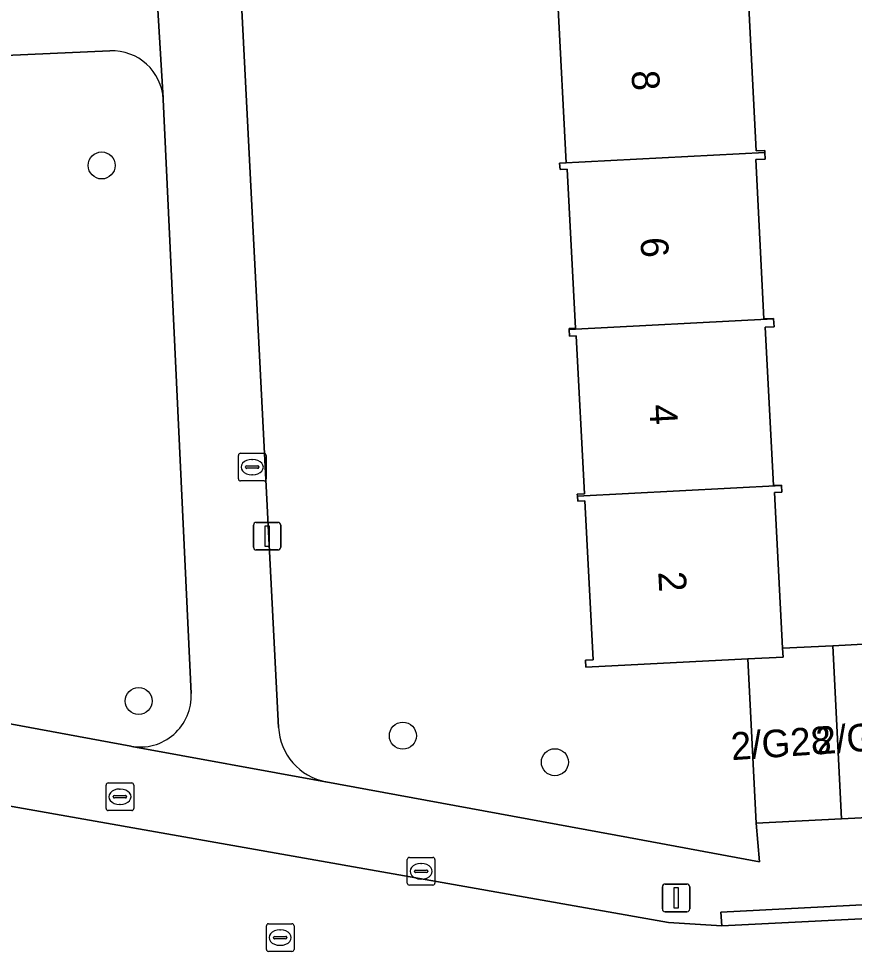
# Model space of a CAD drawing. Extents: x 161084 to 161928, y 385354 to 386522.
# Drawn here: x 161358.9 to 161389.16, y 385446.78 to 385480.77 of the extents above; entities that cross this region are included whole.
import ezdxf

# ---------------------------------------------------------------- set-up
doc = ezdxf.new("R2010")
doc.units = 0
for name, color, linetype in [('IMGEO_Boom', 7, 'Continuous'), ('IMGEO_Brandkraan', 7, 'Continuous'), ('IMGEO_Erf', 7, 'Continuous'), ('IMGEO_Groenvoorziening', 7, 'Continuous'), ('IMGEO_Kolk', 7, 'Continuous'), ('IMGEO_Lichtmast', 7, 'Continuous'), ('IMGEO_Pand', 7, 'Continuous'), ('IMGEO_Pand_nummerreeks', 7, 'Continuous'), ('IMGEO_Rijbaan_lokaal_open', 7, 'Continuous'), ('IMGEO_Rioolput', 7, 'Continuous'), ('IMGEO_Voetpad_open', 7, 'Continuous')]:
    doc.layers.add(name, color=color, linetype=linetype)

msp = doc.modelspace()

# ---------------------------------------------------------------- linework, layer by layer
at = {"layer": 'IMGEO_Boom'}
for centre in [(161361.905, 385475.458), (161363.248, 385456.06), (161372.814, 385454.802), (161378.32, 385453.844)]:
    msp.add_circle(centre, 0.489, dxfattribs=at)
at = {"layer": 'IMGEO_Brandkraan'}
for p, q in [((161362.068, 385452.165), (161362.068, 385453.017)), ((161362.143, 385453.091), (161362.995, 385453.091)), ((161363.069, 385453.017), (161363.069, 385452.165)), ((161362.556, 385452.871), (161362.581, 385452.871)), ((161362.327, 385452.585), (161362.327, 385452.597)), ((161362.765, 385452.548), (161362.367, 385452.548)), ((161362.37, 385452.634), (161362.768, 385452.634)), ((161362.579, 385452.311), (161362.554, 385452.311)), ((161362.811, 385452.597), (161362.811, 385452.585)), ((161362.995, 385452.091), (161362.143, 385452.091))]:
    msp.add_line(p, q, dxfattribs=at)
for points in [[(161362.068, 385452.165), (161362.068, 385453.017)], [(161362.143, 385453.091), (161362.995, 385453.091)], [(161363.069, 385453.017), (161363.069, 385452.165)], [(161362.995, 385452.091), (161362.143, 385452.091)]]:
    msp.add_lwpolyline(points, dxfattribs=at)
for centre, radius, start, end in [((161362.145, 385453.015), 0.0765, 91.552, 178.448), ((161362.145, 385453.015), 0.0765, 91.552, 178.448), ((161362.993, 385453.015), 0.0765, 1.552, 88.448), ((161362.993, 385453.015), 0.0765, 1.552, 88.448), ((161362.367, 385452.594), 0.0403, 85.8775, 175.7526), ((161362.364, 385452.584), 0.0366, 178.938, 274.7102), ((161362.768, 385452.591), 0.043, 264.8664, 352.4533), ((161362.772, 385452.596), 0.0386, 1.7309, 96.639), ((161362.145, 385452.167), 0.0765, 181.552, 268.448), ((161362.145, 385452.167), 0.0765, 181.552, 268.448), ((161362.993, 385452.167), 0.0765, 271.552, 358.448), ((161362.993, 385452.167), 0.0765, 271.552, 358.448)]:
    msp.add_arc(centre, radius, start, end, dxfattribs=at)
for centre, major_axis, ratio, start_param, end_param in [((161362.555, 385452.591), (-0.387, 0.002), 0.722429, 4.712389, 7.853982), ((161362.58, 385452.591), (-0.39, 0.002), 0.717154, 1.570796, 4.712389)]:
    msp.add_ellipse(centre, major_axis=major_axis, ratio=ratio, start_param=start_param, end_param=end_param, dxfattribs=at)
at = {"layer": 'IMGEO_Erf'}
for points in [[(161364.961, 385520.497), (161366.012, 385500), (161368.313, 385455.102)], [(161385.32, 385481.688), (161385.615, 385475.985), (161385.92, 385476.002), (161385.924, 385475.926), (161385.937, 385475.688), (161385.593, 385475.67), (161385.891, 385469.9), (161386.241, 385469.917), (161386.242, 385469.898), (161386.256, 385469.616), (161385.935, 385469.599), (161386.232, 385463.87), (161386.524, 385463.883), (161386.525, 385463.868), (161386.536, 385463.62), (161386.275, 385463.607), (161386.566, 385457.97), (161388.381, 385458.064), (161391.476, 385458.224)], [(161370.03, 385453.138), (161380.981, 385451.115), (161385.727, 385450.238), (161385.61, 385451.631), (161385.302, 385457.585), (161379.438, 385457.282), (161379.427, 385457.534), (161379.708, 385457.549), (161379.41, 385463.306), (161379.147, 385463.293), (161379.137, 385463.482), (161379.133, 385463.55), (161379.388, 385463.563), (161379.092, 385469.287), (161378.851, 385469.275), (161378.839, 385469.511), (161378.837, 385469.554), (161379.067, 385469.566), (161378.77, 385475.323), (161378.506, 385475.309), (161378.493, 385475.538), (161378.493, 385475.543), (161378.731, 385475.557), (161378.431, 385481.367)]]:
    msp.add_lwpolyline(points, dxfattribs=at)
msp.add_arc((161370.412, 385455.204), 2.101, 182.7868, 259.5355, dxfattribs=at)
at = {"layer": 'IMGEO_Groenvoorziening'}
for points in [[(161362.207, 385479.607), (161357.056, 385479.385), (161357.489, 385470.161), (161357.849, 385462.499), (161358.187, 385455.306), (161362.965, 385454.426)], [(161365.148, 385456.333), (161364.135, 385477.846)]]:
    msp.add_lwpolyline(points, dxfattribs=at)
for centre, radius, start, end in [((161362.288, 385477.76), 1.849, 2.6725, 92.5115), ((161363.3, 385456.245), 1.85, 259.5653, 2.7136)]:
    msp.add_arc(centre, radius, start, end, dxfattribs=at)
at = {"layer": 'IMGEO_Kolk'}
for p, q in [((161366.86, 385464.105), (161366.86, 385464.957)), ((161366.935, 385465.031), (161367.787, 385465.031)), ((161367.861, 385464.957), (161367.861, 385464.105)), ((161367.162, 385464.574), (161367.56, 385464.574)), ((161367.348, 385464.811), (161367.373, 385464.811)), ((161367.119, 385464.525), (161367.119, 385464.537)), ((161367.557, 385464.488), (161367.159, 385464.488)), ((161367.371, 385464.251), (161367.346, 385464.251)), ((161367.603, 385464.537), (161367.603, 385464.525)), ((161367.787, 385464.031), (161366.935, 385464.031)), ((161372.975, 385449.467), (161372.975, 385450.319)), ((161373.05, 385450.393), (161373.902, 385450.393)), ((161373.976, 385450.319), (161373.976, 385449.467)), ((161373.277, 385449.936), (161373.675, 385449.936)), ((161373.463, 385450.173), (161373.488, 385450.173)), ((161373.234, 385449.887), (161373.234, 385449.899)), ((161373.672, 385449.85), (161373.274, 385449.85)), ((161373.486, 385449.613), (161373.461, 385449.613)), ((161373.718, 385449.899), (161373.718, 385449.887)), ((161373.902, 385449.393), (161373.05, 385449.393))]:
    msp.add_line(p, q, dxfattribs=at)
for points in [[(161366.86, 385464.105), (161366.86, 385464.957)], [(161366.935, 385465.031), (161367.787, 385465.031)], [(161367.861, 385464.957), (161367.861, 385464.105)], [(161367.787, 385464.031), (161366.935, 385464.031)], [(161372.975, 385449.467), (161372.975, 385450.319)], [(161373.05, 385450.393), (161373.902, 385450.393)], [(161373.976, 385450.319), (161373.976, 385449.467)], [(161373.902, 385449.393), (161373.05, 385449.393)]]:
    msp.add_lwpolyline(points, dxfattribs=at)
for centre, radius, start, end in [((161366.937, 385464.955), 0.0765, 91.552, 178.448), ((161366.937, 385464.955), 0.0765, 91.552, 178.448), ((161367.785, 385464.955), 0.0765, 1.552, 88.448), ((161367.785, 385464.955), 0.0765, 1.552, 88.448), ((161367.159, 385464.534), 0.0403, 85.8775, 175.7526), ((161367.564, 385464.536), 0.0386, 1.7309, 96.639), ((161367.156, 385464.524), 0.0366, 178.938, 274.7102), ((161367.56, 385464.531), 0.043, 264.8664, 352.4533), ((161366.937, 385464.107), 0.0765, 181.552, 268.448), ((161366.937, 385464.107), 0.0765, 181.552, 268.448), ((161367.785, 385464.107), 0.0765, 271.552, 358.448), ((161367.785, 385464.107), 0.0765, 271.552, 358.448), ((161373.052, 385450.317), 0.0765, 91.552, 178.448), ((161373.052, 385450.317), 0.0765, 91.552, 178.448), ((161373.9, 385450.317), 0.0765, 1.552, 88.448), ((161373.9, 385450.317), 0.0765, 1.552, 88.448), ((161373.274, 385449.896), 0.0403, 85.8775, 175.7526), ((161373.679, 385449.898), 0.0386, 1.7309, 96.639), ((161373.271, 385449.886), 0.0366, 178.938, 274.7102), ((161373.675, 385449.893), 0.043, 264.8664, 352.4533), ((161373.052, 385449.469), 0.0765, 181.552, 268.448), ((161373.052, 385449.469), 0.0765, 181.552, 268.448), ((161373.9, 385449.469), 0.0765, 271.552, 358.448), ((161373.9, 385449.469), 0.0765, 271.552, 358.448)]:
    msp.add_arc(centre, radius, start, end, dxfattribs=at)
for centre, major_axis, ratio, start_param, end_param in [((161367.347, 385464.531), (-0.387, 0.002), 0.722429, 4.712389, 7.853982), ((161367.372, 385464.531), (-0.39, 0.002), 0.717154, 1.570796, 4.712389), ((161373.462, 385449.893), (-0.387, 0.002), 0.722429, 4.712389, 7.853982), ((161373.487, 385449.893), (-0.39, 0.002), 0.717154, 1.570796, 4.712389)]:
    msp.add_ellipse(centre, major_axis=major_axis, ratio=ratio, start_param=start_param, end_param=end_param, dxfattribs=at)
at = {"layer": 'IMGEO_Lichtmast'}
for p, q in [((161367.504, 385462.531), (161368.294, 385462.531)), ((161368.294, 385462.531), (161367.504, 385462.531)), ((161367.404, 385461.631), (161367.404, 385462.431)), ((161367.404, 385462.431), (161367.404, 385461.631)), ((161368.394, 385462.431), (161368.394, 385461.631)), ((161368.394, 385461.631), (161368.394, 385462.431)), ((161368.294, 385461.531), (161367.504, 385461.531)), ((161367.504, 385461.531), (161368.294, 385461.531)), ((161382.214, 385448.529), (161382.214, 385449.329)), ((161382.214, 385449.329), (161382.214, 385448.529)), ((161382.314, 385449.429), (161383.104, 385449.429)), ((161383.104, 385449.429), (161382.314, 385449.429)), ((161383.204, 385449.329), (161383.204, 385448.529)), ((161383.204, 385448.529), (161383.204, 385449.329)), ((161383.104, 385448.429), (161382.314, 385448.429)), ((161382.314, 385448.429), (161383.104, 385448.429))]:
    msp.add_line(p, q, dxfattribs=at)
for points in [[(161367.824, 385462.406), (161367.974, 385462.406), (161367.974, 385461.656), (161367.824, 385461.656), (161367.824, 385462.406)], [(161382.634, 385449.304), (161382.784, 385449.304), (161382.784, 385448.554), (161382.634, 385448.554), (161382.634, 385449.304)]]:
    msp.add_lwpolyline(points, dxfattribs=at)
for centre, start, end in [((161367.504, 385462.431), 90, 180), ((161367.504, 385462.431), 90, 180), ((161368.294, 385462.431), 0, 90), ((161368.294, 385462.431), 360, 90), ((161367.504, 385461.631), 180, 270), ((161367.504, 385461.631), 180, 270), ((161368.294, 385461.631), 270, 0), ((161368.294, 385461.631), 270, 0), ((161382.314, 385449.329), 90, 180), ((161382.314, 385449.329), 90, 180), ((161383.104, 385449.329), 0, 90), ((161383.104, 385449.329), 360, 90), ((161382.314, 385448.529), 180, 270), ((161382.314, 385448.529), 180, 270), ((161383.104, 385448.529), 270, 0), ((161383.104, 385448.529), 270, 0)]:
    msp.add_arc(centre, 0.1, start, end, dxfattribs=at)
at = {"layer": 'IMGEO_Pand'}
for points in [[(161385.32, 385481.688), (161385.602, 385481.703), (161385.591, 385481.953), (161378.149, 385481.564), (161378.158, 385481.352), (161378.431, 385481.367), (161378.731, 385475.557), (161378.493, 385475.543), (161378.493, 385475.538), (161385.924, 385475.926), (161385.92, 385476.002), (161385.615, 385475.985)], [(161385.593, 385475.67), (161385.937, 385475.688), (161385.924, 385475.926), (161378.493, 385475.538), (161378.506, 385475.309), (161378.77, 385475.323), (161379.067, 385469.566), (161378.837, 385469.554), (161378.839, 385469.511), (161386.242, 385469.898), (161386.241, 385469.917), (161385.891, 385469.9)], [(161385.935, 385469.599), (161386.256, 385469.616), (161386.242, 385469.898), (161378.839, 385469.511), (161378.851, 385469.275), (161379.092, 385469.287), (161379.388, 385463.563), (161379.133, 385463.55), (161379.137, 385463.482), (161386.525, 385463.868), (161386.524, 385463.883), (161386.232, 385463.87)], [(161386.582, 385457.652), (161386.566, 385457.97), (161386.275, 385463.607), (161386.536, 385463.62), (161386.525, 385463.868), (161379.137, 385463.482), (161379.147, 385463.293), (161379.41, 385463.306), (161379.708, 385457.549), (161379.427, 385457.534), (161379.438, 385457.282), (161385.302, 385457.585)], [(161391.476, 385458.224), (161388.381, 385458.064), (161388.706, 385451.791), (161391.801, 385451.952)], [(161385.61, 385451.631), (161388.706, 385451.791), (161388.381, 385458.064), (161386.566, 385457.97), (161386.582, 385457.652), (161385.302, 385457.585)]]:
    msp.add_lwpolyline(points, close=True, dxfattribs=at)
at = {"layer": 'IMGEO_Rijbaan_lokaal_open'}
msp.add_lwpolyline([(161429.402, 385450.214), (161420.142, 385449.74), (161407.241, 385449.079), (161406.226, 385449.027), (161399.328, 385448.674), (161398.109, 385448.611), (161384.362, 385447.912), (161382.433, 385448.035), (161356.06, 385452.696), (161354.803, 385445.84), (161379.871, 385441.275), (161396.667, 385441.355), (161399.543, 385441.489), (161400.55, 385441.508)], dxfattribs=at)
at = {"layer": 'IMGEO_Rioolput'}
for p, q in [((161367.872, 385447.065), (161367.872, 385447.917)), ((161367.947, 385447.991), (161368.799, 385447.991)), ((161368.873, 385447.917), (161368.873, 385447.065)), ((161368.36, 385447.771), (161368.385, 385447.771)), ((161368.131, 385447.485), (161368.131, 385447.497)), ((161368.569, 385447.448), (161368.171, 385447.448)), ((161368.174, 385447.534), (161368.572, 385447.534)), ((161368.383, 385447.211), (161368.358, 385447.211)), ((161368.615, 385447.497), (161368.615, 385447.485)), ((161368.799, 385446.991), (161367.947, 385446.991))]:
    msp.add_line(p, q, dxfattribs=at)
for points in [[(161367.872, 385447.065), (161367.872, 385447.917)], [(161367.947, 385447.991), (161368.799, 385447.991)], [(161368.873, 385447.917), (161368.873, 385447.065)], [(161368.799, 385446.991), (161367.947, 385446.991)]]:
    msp.add_lwpolyline(points, dxfattribs=at)
for centre, radius, start, end in [((161367.949, 385447.915), 0.0765, 91.552, 178.448), ((161367.949, 385447.915), 0.0765, 91.552, 178.448), ((161368.797, 385447.915), 0.0765, 1.552, 88.448), ((161368.797, 385447.915), 0.0765, 1.552, 88.448), ((161368.171, 385447.494), 0.0403, 85.8775, 175.7526), ((161368.168, 385447.484), 0.0366, 178.938, 274.7102), ((161368.572, 385447.491), 0.043, 264.8664, 352.4533), ((161368.576, 385447.496), 0.0386, 1.7309, 96.639), ((161367.949, 385447.067), 0.0765, 181.552, 268.448), ((161367.949, 385447.067), 0.0765, 181.552, 268.448), ((161368.797, 385447.067), 0.0765, 271.552, 358.448), ((161368.797, 385447.067), 0.0765, 271.552, 358.448)]:
    msp.add_arc(centre, radius, start, end, dxfattribs=at)
for centre, major_axis, ratio, start_param, end_param in [((161368.359, 385447.491), (-0.387, 0.002), 0.722429, 4.712389, 7.853982), ((161368.384, 385447.491), (-0.39, 0.002), 0.717154, 1.570796, 4.712389)]:
    msp.add_ellipse(centre, major_axis=major_axis, ratio=ratio, start_param=start_param, end_param=end_param, dxfattribs=at)
at = {"layer": 'IMGEO_Voetpad_open'}
for points in [[(161359.622, 385561.202), (161360.681, 385544.392), (161360.7, 385544.287), (161361.004, 385536.419), (161362.922, 385500), (161363.746, 385484.359), (161363.753, 385484.323), (161364.139, 385477.899), (161364.135, 385477.846), (161365.148, 385456.333)], [(161368.313, 385455.102), (161366.012, 385500), (161364.961, 385520.497)], [(161364.135, 385477.846), (161364.139, 385477.899), (161363.753, 385484.323), (161363.746, 385484.359)], [(161357.056, 385479.385), (161362.207, 385479.607)], [(161327.794, 385457.821), (161353.24, 385453.143), (161356.06, 385452.696), (161382.433, 385448.035), (161384.362, 385447.912), (161384.335, 385448.411), (161398.082, 385449.119), (161398.109, 385448.611), (161399.328, 385448.674), (161399.301, 385449.182), (161402.75, 385449.364), (161402.52, 385451.855), (161399.981, 385451.772), (161399.952, 385452.344), (161397.992, 385452.272), (161394.896, 385452.112), (161391.801, 385451.952), (161388.706, 385451.791), (161385.61, 385451.631), (161385.727, 385450.238), (161380.981, 385451.115)], [(161380.981, 385451.115), (161370.03, 385453.138), (161370.01, 385453.138), (161362.997, 385454.417), (161362.965, 385454.426), (161358.187, 385455.306)], [(161362.965, 385454.426), (161362.997, 385454.417), (161370.01, 385453.138), (161370.03, 385453.138)]]:
    msp.add_lwpolyline(points, dxfattribs=at)
msp.add_lwpolyline([(161384.362, 385447.912), (161398.109, 385448.611), (161398.082, 385449.119), (161384.335, 385448.411)], close=True, dxfattribs=at)
for centre, radius, start, end in [((161362.288, 385477.76), 1.849, 2.6725, 92.5115), ((161363.3, 385456.245), 1.85, 259.5653, 2.7136), ((161370.412, 385455.204), 2.101, 182.7868, 259.5355)]:
    msp.add_arc(centre, radius, start, end, dxfattribs=at)

# ---------------------------------------------------------------- texts
at = {"layer": 'IMGEO_Pand_nummerreeks'}
for s, rotation, p in [('8', 273.0537, (161381.093, 385478.883)), ('6', 273.0537, (161381.416, 385472.835)), ('4', 273.0537, (161381.739, 385466.783)), ('2', 273.0536, (161382.062, 385460.733)), ('2/G28', 3.8785, (161384.726, 385453.915)), ('2/G27', 3.8785, (161387.796, 385454.123))]:
    msp.add_text(s, height=1, rotation=rotation, dxfattribs=at).set_placement(p)

doc.saveas('drawing.dxf')
